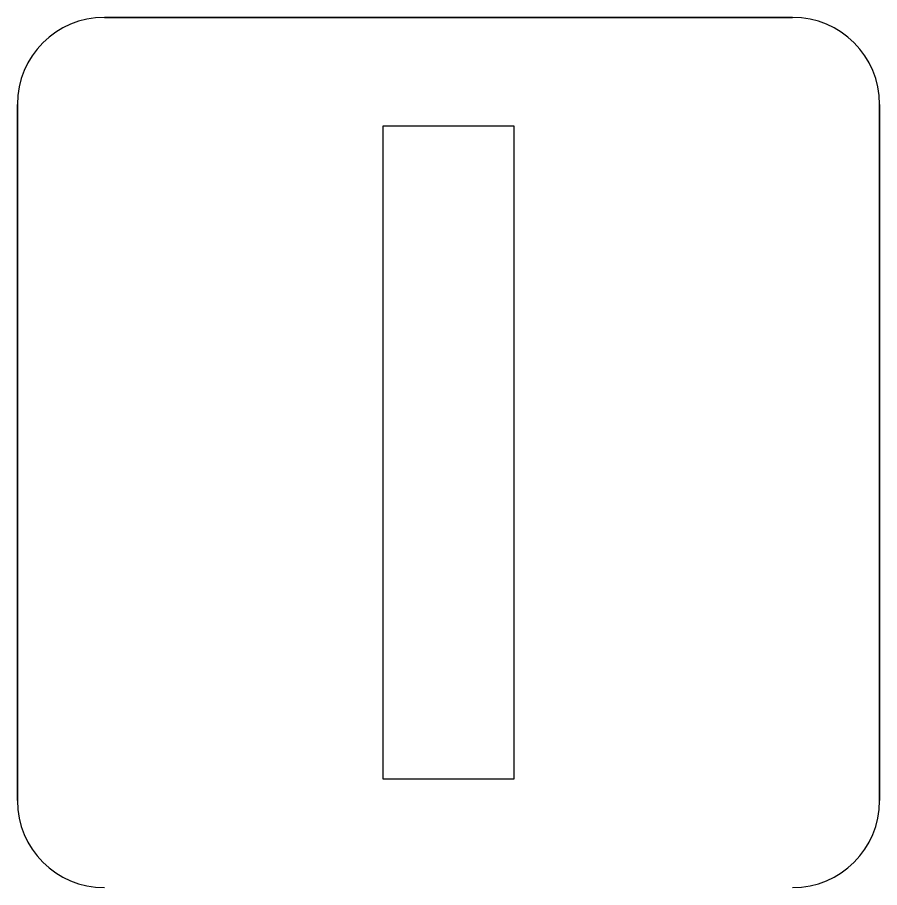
# Model space of a CAD drawing. Extents: x 161087 to 161926, y 382572 to 383873.
# Drawn here: x 161489.981 to 161490.971, y 383517.435 to 383518.435 of the extents above; entities that cross this region are included whole.
import ezdxf

# ---------------------------------------------------------------- set-up
doc = ezdxf.new("R2010")
doc.units = 0
doc.layers.add('IMGEO_Lichtmast', color=7, linetype='Continuous')

msp = doc.modelspace()

# ---------------------------------------------------------------- linework, layer by layer
at = {"layer": 'IMGEO_Lichtmast'}
for p, q in [((161490.08114, 383518.43451), (161490.87086, 383518.43451)), ((161490.87086, 383518.43451), (161490.08114, 383518.43451)), ((161489.98114, 383517.53549), (161489.98114, 383518.33451)), ((161489.98114, 383518.33451), (161489.98114, 383517.53549)), ((161490.97086, 383518.33451), (161490.97086, 383517.53549)), ((161490.97086, 383517.53549), (161490.97086, 383518.33451))]:
    msp.add_line(p, q, dxfattribs=at)
msp.add_lwpolyline([(161490.401, 383518.31), (161490.551, 383518.31), (161490.551, 383517.56), (161490.401, 383517.56), (161490.401, 383518.31)], dxfattribs=at)
for centre, start, end in [((161490.08114, 383518.33451), 90, 180), ((161490.08114, 383518.33451), 90, 180), ((161490.87086, 383518.33451), 0, 90), ((161490.87086, 383518.33451), 360, 90), ((161490.08114, 383517.53549), 180, 270), ((161490.08114, 383517.53549), 180, 270), ((161490.87086, 383517.53549), 270, 0), ((161490.87086, 383517.53549), 270, 0)]:
    msp.add_arc(centre, 0.1, start, end, dxfattribs=at)

doc.saveas('drawing.dxf')
